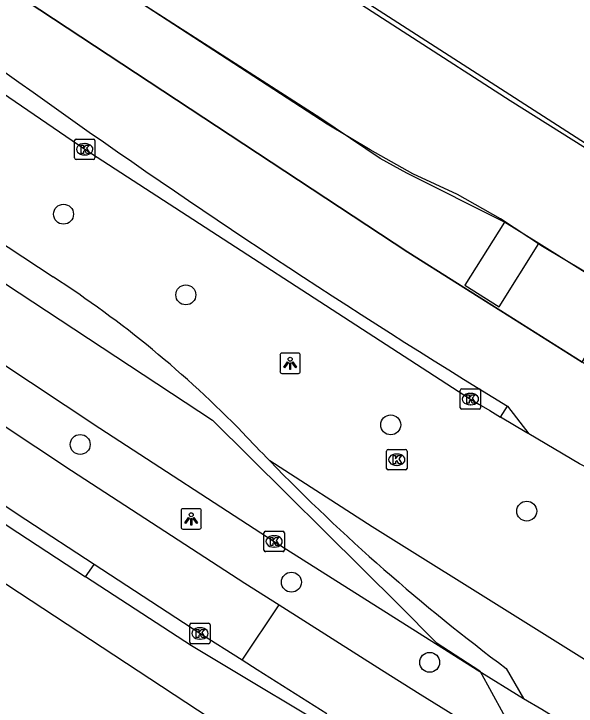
# Model space of a CAD drawing. Extents: x 159718 to 160783, y 383290 to 384030.
# Drawn here: x 160530.44 to 160558.03, y 383748.21 to 383782.17 of the extents above; entities that cross this region are included whole.
import ezdxf

# ---------------------------------------------------------------- set-up
doc = ezdxf.new("R2010")
doc.units = 0
for name, color, linetype in [('IMGEO_Boom', 7, 'Continuous'), ('IMGEO_Fietspad_gesloten', 7, 'Continuous'), ('IMGEO_Geluidsscherm', 7, 'Continuous'), ('IMGEO_Hek', 7, 'Continuous'), ('IMGEO_Kolk', 7, 'Continuous'), ('IMGEO_Lichtpunt', 7, 'Continuous'), ('IMGEO_OVBaan_gesloten', 7, 'Continuous'), ('IMGEO_Overkapping', 7, 'Continuous'), ('IMGEO_Perron', 7, 'Continuous'), ('IMGEO_Rijbaan_lokaal_gesloten', 7, 'Continuous'), ('IMGEO_Rijbaan_lokaal_open', 7, 'Continuous'), ('IMGEO_Verkeerseiland_open', 7, 'Continuous'), ('IMGEO_Voetpad_open', 7, 'Continuous')]:
    doc.layers.add(name, color=color, linetype=linetype)

msp = doc.modelspace()

# ---------------------------------------------------------------- linework, layer by layer
at = {"layer": 'IMGEO_Boom'}
for centre in [(160532.874, 383772.341), (160538.877, 383768.384), (160548.931, 383762.008), (160533.692, 383761.048), (160555.606, 383757.778), (160544.058, 383754.293), (160550.843, 383750.361)]:
    msp.add_circle(centre, 0.489, dxfattribs=at)
at = {"layer": 'IMGEO_Fietspad_gesloten'}
for points in [[(160505.983, 383802.836), (160522.554, 383788.926), (160530.377, 383783.268), (160549.773, 383770.471), (160557.831, 383765.394), (160558.331, 383765.079)], [(160554.659, 383762.926), (160555.702, 383761.563)], [(160526.248, 383759.623), (160530.627, 383756.727), (160533.96, 383754.558)]]:
    msp.add_lwpolyline(points, dxfattribs=at)
msp.add_arc((160759.859, 384098.453), 393.301, 230.66258, 238.5511, dxfattribs=at)
at = {"layer": 'IMGEO_Geluidsscherm'}
msp.add_lwpolyline([(160572.209, 383767.329), (160566.928, 383770.385), (160562.189, 383773.262), (160554.79, 383777.907), (160544.744, 383784.387), (160538.678, 383788.444), (160528.548, 383795.308), (160519.143, 383801.931), (160514.961, 383805.091), (160515.143, 383805.333), (160512.61, 383807.268), (160512.329, 383806.98), (160510.392, 383808.398), (160502.356, 383814.501), (160503.311, 383815.704)], dxfattribs=at)
at = {"layer": 'IMGEO_Hek'}
for points in [[(160477.266, 383811.415), (160516.737, 383778.18), (160518.757, 383776.546), (160527.273, 383770.722), (160540.189, 383762.239), (160549.364, 383753.153), (160551.156, 383751.328), (160553.313, 383749.943), (160555.02, 383746.805), (160550.358, 383742.024), (160528.999, 383729.033)], [(160560.053, 383767.833), (160560.434, 383768.33), (160556.385, 383770.751), (160554.324, 383772.116), (160552.215, 383773.305), (160550.019, 383774.322), (160547.924, 383775.504), (160545.82, 383776.757), (160535.678, 383783.358), (160531.73, 383786.152), (160525.047, 383790.873), (160519.911, 383794.648), (160517.051, 383796.86), (160512.189, 383800.598), (160515.367, 383804.807)], [(160563.388, 383761.893), (160549.773, 383770.471), (160530.377, 383783.268), (160522.554, 383788.926), (160505.983, 383802.836)]]:
    msp.add_lwpolyline(points, dxfattribs=at)
at = {"layer": 'IMGEO_Kolk'}
for p, q in [((160533.415, 383775.099), (160533.415, 383775.951)), ((160533.49, 383776.025), (160534.342, 383776.025)), ((160534.416, 383775.951), (160534.416, 383775.099)), ((160533.903, 383775.805), (160533.928, 383775.805)), ((160533.926, 383775.245), (160533.901, 383775.245)), ((160534.342, 383775.025), (160533.49, 383775.025)), ((160552.344, 383762.848), (160552.344, 383763.7)), ((160552.419, 383763.774), (160553.271, 383763.774)), ((160553.345, 383763.7), (160553.345, 383762.848)), ((160552.832, 383763.554), (160552.857, 383763.554)), ((160552.855, 383762.994), (160552.83, 383762.994)), ((160553.271, 383762.774), (160552.419, 383762.774)), ((160548.73, 383759.874), (160548.73, 383760.726)), ((160548.805, 383760.8), (160549.657, 383760.8)), ((160549.218, 383760.58), (160549.243, 383760.58)), ((160549.731, 383760.726), (160549.731, 383759.874)), ((160549.241, 383760.02), (160549.216, 383760.02)), ((160549.657, 383759.8), (160548.805, 383759.8)), ((160542.71, 383755.864), (160542.71, 383756.716)), ((160542.785, 383756.79), (160543.637, 383756.79)), ((160543.198, 383756.57), (160543.223, 383756.57)), ((160543.711, 383756.716), (160543.711, 383755.864)), ((160543.637, 383755.79), (160542.785, 383755.79)), ((160543.221, 383756.01), (160543.196, 383756.01)), ((160539.069, 383751.351), (160539.069, 383752.203)), ((160539.144, 383752.277), (160539.996, 383752.277)), ((160539.557, 383752.057), (160539.582, 383752.057)), ((160540.07, 383752.203), (160540.07, 383751.351)), ((160539.58, 383751.497), (160539.555, 383751.497)), ((160539.996, 383751.277), (160539.144, 383751.277))]:
    msp.add_line(p, q, dxfattribs=at)
for points in [[(160533.415, 383775.099), (160533.415, 383775.951)], [(160533.49, 383776.025), (160534.342, 383776.025)], [(160534.416, 383775.951), (160534.416, 383775.099)], [(160533.736, 383775.725), (160533.859, 383775.725), (160533.859, 383775.574), (160533.989, 383775.725), (160534.153, 383775.725), (160534.007, 383775.574), (160534.16, 383775.325), (160534.008, 383775.325), (160533.923, 383775.489), (160533.859, 383775.422), (160533.859, 383775.325), (160533.736, 383775.325), (160533.736, 383775.725)], [(160534.342, 383775.025), (160533.49, 383775.025)], [(160552.344, 383762.848), (160552.344, 383763.7)], [(160552.419, 383763.774), (160553.271, 383763.774)], [(160553.345, 383763.7), (160553.345, 383762.848)], [(160552.665, 383763.474), (160552.788, 383763.474), (160552.788, 383763.323), (160552.918, 383763.474), (160553.082, 383763.474), (160552.936, 383763.323), (160553.089, 383763.074), (160552.937, 383763.074), (160552.852, 383763.238), (160552.788, 383763.171), (160552.788, 383763.074), (160552.665, 383763.074), (160552.665, 383763.474)], [(160553.271, 383762.774), (160552.419, 383762.774)], [(160548.73, 383759.874), (160548.73, 383760.726)], [(160548.805, 383760.8), (160549.657, 383760.8)], [(160549.731, 383760.726), (160549.731, 383759.874)], [(160549.051, 383760.5), (160549.174, 383760.5), (160549.174, 383760.349), (160549.304, 383760.5), (160549.468, 383760.5), (160549.322, 383760.349), (160549.475, 383760.1), (160549.323, 383760.1), (160549.238, 383760.264), (160549.174, 383760.197), (160549.174, 383760.1), (160549.051, 383760.1), (160549.051, 383760.5)], [(160549.657, 383759.8), (160548.805, 383759.8)], [(160542.71, 383755.864), (160542.71, 383756.716)], [(160542.785, 383756.79), (160543.637, 383756.79)], [(160543.031, 383756.49), (160543.154, 383756.49), (160543.154, 383756.339), (160543.284, 383756.49), (160543.448, 383756.49), (160543.302, 383756.339), (160543.455, 383756.09), (160543.303, 383756.09), (160543.218, 383756.254), (160543.154, 383756.187), (160543.154, 383756.09), (160543.031, 383756.09), (160543.031, 383756.49)], [(160543.711, 383756.716), (160543.711, 383755.864)], [(160543.637, 383755.79), (160542.785, 383755.79)], [(160539.069, 383751.351), (160539.069, 383752.203)], [(160539.144, 383752.277), (160539.996, 383752.277)], [(160540.07, 383752.203), (160540.07, 383751.351)], [(160539.39, 383751.977), (160539.513, 383751.977), (160539.513, 383751.826), (160539.643, 383751.977), (160539.807, 383751.977), (160539.661, 383751.826), (160539.814, 383751.577), (160539.662, 383751.577), (160539.577, 383751.741), (160539.513, 383751.674), (160539.513, 383751.577), (160539.39, 383751.577), (160539.39, 383751.977)], [(160539.996, 383751.277), (160539.144, 383751.277)]]:
    msp.add_lwpolyline(points, dxfattribs=at)
for centre, start, end in [((160533.492, 383775.949), 91.552, 178.448), ((160533.492, 383775.949), 91.552, 178.448), ((160534.34, 383775.949), 1.552, 88.448), ((160534.34, 383775.949), 1.552, 88.448), ((160533.492, 383775.101), 181.552, 268.448), ((160533.492, 383775.101), 181.552, 268.448), ((160534.34, 383775.101), 271.552, 358.448), ((160534.34, 383775.101), 271.552, 358.448), ((160552.421, 383763.698), 91.552, 178.448), ((160552.421, 383763.698), 91.552, 178.448), ((160553.269, 383763.698), 1.552, 88.448), ((160553.269, 383763.698), 1.552, 88.448), ((160552.421, 383762.85), 181.552, 268.448), ((160552.421, 383762.85), 181.552, 268.448), ((160553.269, 383762.85), 271.552, 358.448), ((160553.269, 383762.85), 271.552, 358.448), ((160548.807, 383760.724), 91.552, 178.448), ((160548.807, 383760.724), 91.552, 178.448), ((160549.655, 383760.724), 1.552, 88.448), ((160549.655, 383760.724), 1.552, 88.448), ((160548.807, 383759.876), 181.552, 268.448), ((160548.807, 383759.876), 181.552, 268.448), ((160549.655, 383759.876), 271.552, 358.448), ((160549.655, 383759.876), 271.552, 358.448), ((160542.787, 383756.714), 91.552, 178.448), ((160542.787, 383756.714), 91.552, 178.448), ((160543.635, 383756.714), 1.552, 88.448), ((160543.635, 383756.714), 1.552, 88.448), ((160542.787, 383755.866), 181.552, 268.448), ((160542.787, 383755.866), 181.552, 268.448), ((160543.635, 383755.866), 271.552, 358.448), ((160543.635, 383755.866), 271.552, 358.448), ((160539.146, 383752.201), 91.552, 178.448), ((160539.146, 383752.201), 91.552, 178.448), ((160539.994, 383752.201), 1.552, 88.448), ((160539.994, 383752.201), 1.552, 88.448), ((160539.146, 383751.353), 181.552, 268.448), ((160539.146, 383751.353), 181.552, 268.448), ((160539.994, 383751.353), 271.552, 358.448), ((160539.994, 383751.353), 271.552, 358.448)]:
    msp.add_arc(centre, 0.0765, start, end, dxfattribs=at)
for centre, major_axis, ratio, start_param, end_param in [((160533.902, 383775.525), (-0.387, 0.002), 0.722429, 4.712389, 7.853982), ((160533.927, 383775.525), (-0.39, 0.002), 0.717154, 1.570796, 4.712389), ((160552.831, 383763.274), (-0.387, 0.002), 0.722429, 4.712389, 7.853982), ((160552.856, 383763.274), (-0.39, 0.002), 0.717154, 1.570796, 4.712389), ((160549.217, 383760.3), (-0.387, 0.002), 0.722429, 4.712389, 7.853982), ((160549.242, 383760.3), (-0.39, 0.002), 0.717154, 1.570796, 4.712389), ((160543.197, 383756.29), (-0.387, 0.002), 0.722429, 4.712389, 7.853982), ((160543.222, 383756.29), (-0.39, 0.002), 0.717154, 1.570796, 4.712389), ((160539.556, 383751.777), (-0.387, 0.002), 0.722429, 4.712389, 7.853982), ((160539.581, 383751.777), (-0.39, 0.002), 0.717154, 1.570796, 4.712389)]:
    msp.add_ellipse(centre, major_axis=major_axis, ratio=ratio, start_param=start_param, end_param=end_param, dxfattribs=at)
at = {"layer": 'IMGEO_Lichtpunt'}
for p, q in [((160543.498, 383765.431), (160543.498, 383764.624)), ((160543.498, 383765.431), (160543.498, 383764.624)), ((160544.4, 383765.526), (160543.592, 383765.526)), ((160544.4, 383765.526), (160543.592, 383765.526)), ((160544.494, 383764.624), (160544.494, 383765.431)), ((160544.494, 383764.624), (160544.494, 383765.431)), ((160543.592, 383764.53), (160544.4, 383764.53)), ((160543.592, 383764.53), (160544.4, 383764.53)), ((160539.543, 383757.896), (160538.735, 383757.896)), ((160539.543, 383757.896), (160538.735, 383757.896)), ((160538.641, 383757.801), (160538.641, 383756.994)), ((160538.641, 383757.801), (160538.641, 383756.994)), ((160539.637, 383756.994), (160539.637, 383757.801)), ((160539.637, 383756.994), (160539.637, 383757.801)), ((160538.735, 383756.9), (160539.543, 383756.9)), ((160538.735, 383756.9), (160539.543, 383756.9))]:
    msp.add_line(p, q, dxfattribs=at)
for points in [[(160543.872, 383765.095), (160543.911, 383765.067), (160543.723, 383764.805), (160543.685, 383764.832), (160543.872, 383765.095)], [(160543.974, 383765.047), (160544.021, 383765.047), (160544.021, 383764.725), (160543.974, 383764.725), (160543.974, 383765.047)], [(160544.084, 383765.067), (160544.122, 383765.094), (160544.309, 383764.832), (160544.27, 383764.804), (160544.084, 383765.067)], [(160539.015, 383757.465), (160539.054, 383757.437), (160538.866, 383757.175), (160538.828, 383757.202), (160539.015, 383757.465)], [(160539.117, 383757.417), (160539.164, 383757.417), (160539.164, 383757.095), (160539.117, 383757.095), (160539.117, 383757.417)], [(160539.227, 383757.437), (160539.265, 383757.464), (160539.452, 383757.202), (160539.413, 383757.174), (160539.227, 383757.437)]]:
    msp.add_lwpolyline(points, dxfattribs=at)
for centre in [(160543.997, 383765.229), (160539.14, 383757.599)]:
    msp.add_circle(centre, 0.0994, dxfattribs=at)
for centre, start, end in [((160543.592, 383765.431), 90, 180), ((160543.592, 383765.431), 90, 180), ((160544.4, 383765.431), 0, 90), ((160544.4, 383765.431), 0, 90), ((160543.592, 383764.624), 180, 270), ((160543.592, 383764.624), 180, 270), ((160544.4, 383764.624), 270, 0), ((160544.4, 383764.624), 270, 360), ((160538.735, 383757.801), 90, 180), ((160538.735, 383757.801), 90, 180), ((160539.543, 383757.801), 0, 90), ((160539.543, 383757.801), 0, 90), ((160538.735, 383756.994), 180, 270), ((160538.735, 383756.994), 180, 270), ((160539.543, 383756.994), 270, 0), ((160539.543, 383756.994), 270, 360)]:
    msp.add_arc(centre, 0.0946, start, end, dxfattribs=at)
at = {"layer": 'IMGEO_OVBaan_gesloten'}
for points in [[(160512.046, 383777.027), (160517.595, 383773.228), (160526.076, 383767.524), (160534.654, 383761.844), (160543.208, 383756.291), (160553.17, 383750), (160555.454, 383748.585)], [(160525.682, 383773.666), (160532.361, 383769.269)], [(160554.605, 383750.057), (160555.454, 383748.585)]]:
    msp.add_lwpolyline(points, dxfattribs=at)
for centre, radius, start, end in [((160503.08, 383724.119), 53.814, 44.1735, 57.0356), ((160608.954, 383824.554), 92.125, 223.09069, 224.27841), ((160613.504, 383828.933), 98.44, 224.25427, 233.25031)]:
    msp.add_arc(centre, radius, start, end, dxfattribs=at)
at = {"layer": 'IMGEO_Overkapping'}
msp.add_lwpolyline([(160554.51, 383771.957), (160552.569, 383768.853), (160554.26, 383767.795), (160556.201, 383770.899), (160554.51, 383771.957)], dxfattribs=at)
at = {"layer": 'IMGEO_Perron'}
msp.add_lwpolyline([(160514.898, 383805.122), (160515.123, 383804.954), (160520.887, 383801.075), (160542.358, 383786.206), (160559.415, 383775.23), (160571.204, 383767.897), (160588.907, 383757.731), (160604.19, 383749.356), (160622.742, 383739.857), (160627.187, 383737.677), (160632.215, 383735.211)], dxfattribs=at)
at = {"layer": 'IMGEO_Rijbaan_lokaal_gesloten'}
for points in [[(160495.166, 383807.186), (160499.761, 383802.667), (160504.803, 383798.018), (160510.358, 383793.358), (160517.511, 383787.465), (160519.267, 383786.063), (160525.873, 383781.018), (160533.916, 383775.525), (160552.845, 383763.274), (160553.258, 383763.029), (160553.792, 383762.706), (160554.327, 383762.383)], [(160510.644, 383774.978), (160516.152, 383771.204), (160524.539, 383765.534), (160533.26, 383759.769), (160541.777, 383754.245), (160543.454, 383753.183)], [(160555.702, 383761.563), (160555.619, 383761.612), (160554.327, 383762.383)], [(160560.098, 383759.122), (160558.195, 383760.101), (160556.947, 383760.829), (160555.702, 383761.563)], [(160534.37, 383755.168), (160531.02, 383757.354), (160526.669, 383760.235)], [(160584.281, 383734.923), (160582.238, 383736.156), (160567.697, 383744.816), (160562.187, 383748.155), (160548.028, 383757.012), (160542.996, 383760.237)], [(160541.644, 383750.464), (160539.566, 383751.778), (160534.37, 383755.168)], [(160541.644, 383750.464), (160543.454, 383753.183)], [(160543.454, 383753.183), (160548.482, 383750), (160550.374, 383748.802), (160560.038, 383742.813), (160563.622, 383740.66), (160579.169, 383731.346)], [(160545.794, 383747.84), (160542.378, 383750), (160541.644, 383750.464)], [(160555.454, 383748.585), (160556.341, 383748.059), (160560.666, 383745.392), (160561.137, 383745.109), (160564.721, 383742.951), (160575.559, 383736.438)]]:
    msp.add_lwpolyline(points, dxfattribs=at)
at = {"layer": 'IMGEO_Rijbaan_lokaal_open'}
for points in [[(160541.795, 383746.477), (160516.655, 383762.968)], [(160533.96, 383754.558), (160534.37, 383755.168)], [(160545.488, 383747.383), (160541.119, 383750), (160539.159, 383751.174), (160533.96, 383754.558)]]:
    msp.add_lwpolyline(points, dxfattribs=at)
at = {"layer": 'IMGEO_Verkeerseiland_open'}
msp.add_lwpolyline([(160554.327, 383762.383), (160554.659, 383762.926)], dxfattribs=at)
at = {"layer": 'IMGEO_Voetpad_open'}
msp.add_lwpolyline([(160558.331, 383765.079), (160558.835, 383765.954), (160560.053, 383767.833), (160560.361, 383768.309), (160556.201, 383770.899), (160554.51, 383771.957), (160549.715, 383774.35), (160548.42, 383775.071), (160545.495, 383777.041), (160535.581, 383783.406), (160526.543, 383789.723), (160511.716, 383800.876)], dxfattribs=at)

doc.saveas('drawing.dxf')
